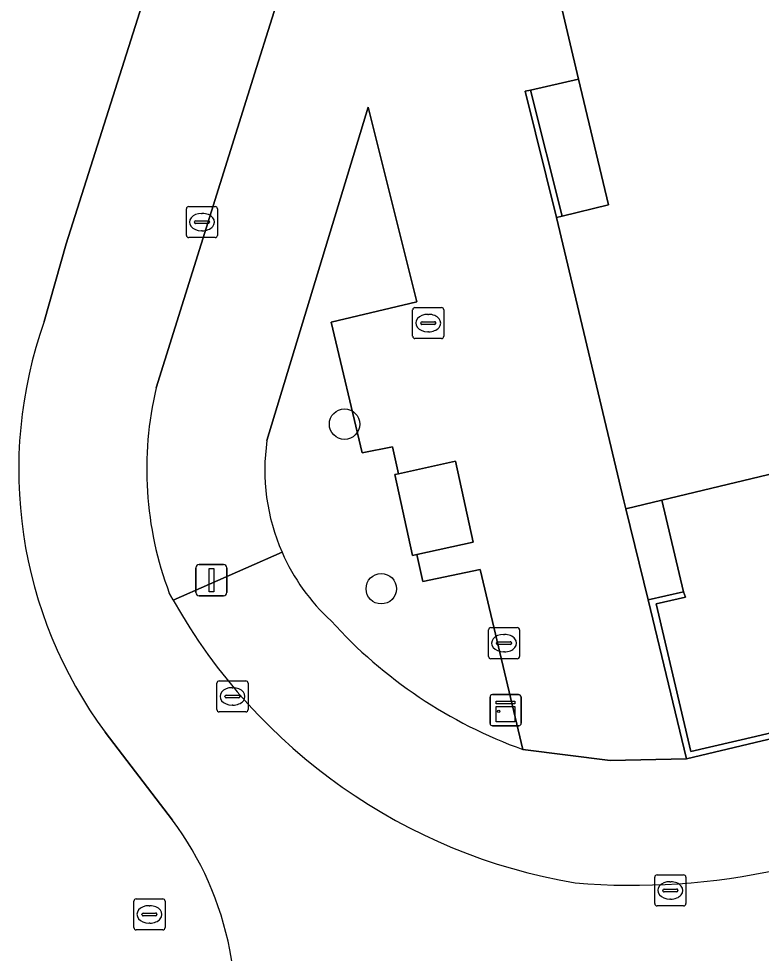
# Model space of a CAD drawing. Extents: x 160675 to 161153, y 383241 to 383714.
# Drawn here: x 160829.23 to 160853.11, y 383443.78 to 383473.81 of the extents above; entities that cross this region are included whole.
import ezdxf

# ---------------------------------------------------------------- set-up
doc = ezdxf.new("R2010")
doc.units = 0
for name, color, linetype in [('IMGEO_Boom', 7, 'Continuous'), ('IMGEO_Erf', 7, 'Continuous'), ('IMGEO_Groenvoorziening', 7, 'Continuous'), ('IMGEO_Kast', 7, 'Continuous'), ('IMGEO_Kolk', 7, 'Continuous'), ('IMGEO_Lage_trafo', 7, 'Continuous'), ('IMGEO_Lichtmast', 7, 'Continuous'), ('IMGEO_Muur', 7, 'Continuous'), ('IMGEO_Pand', 7, 'Continuous'), ('IMGEO_Rijbaan_lokaal_gesloten', 7, 'Continuous'), ('IMGEO_Voetpad_op_trap', 7, 'Continuous'), ('IMGEO_Voetpad_open', 7, 'Continuous')]:
    doc.layers.add(name, color=color, linetype=linetype)

msp = doc.modelspace()

# ---------------------------------------------------------------- linework, layer by layer
at = {"layer": 'IMGEO_Boom'}
for centre in [(160839.712, 383460.782), (160840.892, 383455.493)]:
    msp.add_circle(centre, 0.489, dxfattribs=at)
at = {"layer": 'IMGEO_Erf'}
for points in [[(160830.058, 383464.081), (160830.761, 383466.58), (160844.956, 383511.246), (160846.192, 383515.136), (160847.537, 383516.432), (160850.016, 383519.196), (160851.928, 383521.559), (160852.278, 383522.002), (160850.693, 383523.206), (160846.137, 383526.942), (160844.705, 383528.06)], [(160834.18, 383448.059), (160832.71, 383449.979), (160832.018, 383450.882)]]:
    msp.add_lwpolyline(points, dxfattribs=at)
for centre, radius, start, end in [((160843.418, 383459.32), 14.183, 160.3845, 216.5085), ((160825.9, 383441.9), 10.32, 11.121, 36.6458), ((160825.883, 383441.915), 10.333, 338.1183, 11.0178)]:
    msp.add_arc(centre, radius, start, end, dxfattribs=at)
at = {"layer": 'IMGEO_Groenvoorziening'}
for points in [[(160844.072, 383456.116), (160842.225, 383455.73), (160842.031, 383456.59), (160841.901, 383456.561), (160841.327, 383459.159), (160841.446, 383459.185), (160841.251, 383460.052), (160840.276, 383459.863), (160839.28, 383464.057), (160842.034, 383464.71), (160840.474, 383470.971), (160837.216, 383460.253)], [(160845.447, 383450.327), (160844.072, 383456.116)]]:
    msp.add_lwpolyline(points, dxfattribs=at)
for centre, radius, start, end in [((160843.732, 383459.311), 6.584, 171.7739, 203.6665), ((160843.73, 383459.306), 6.58, 203.6348, 227.4455), ((160850.633, 383464.735), 15.313, 222.1499, 250.2045)]:
    msp.add_arc(centre, radius, start, end, dxfattribs=at)
at = {"layer": 'IMGEO_Kast'}
for p, q in [((160844.465, 383452.09), (160845.306, 383452.09)), ((160845.306, 383452.09), (160844.465, 383452.09)), ((160844.39, 383451.165), (160844.39, 383452.006)), ((160844.39, 383452.006), (160844.39, 383451.165)), ((160845.39, 383452.015), (160845.39, 383451.174)), ((160845.39, 383451.174), (160845.39, 383452.015)), ((160845.315, 383451.09), (160844.474, 383451.09)), ((160844.474, 383451.09), (160845.315, 383451.09))]:
    msp.add_line(p, q, dxfattribs=at)
for points in [[(160844.585, 383451.88), (160845.185, 383451.88), (160845.185, 383451.795), (160844.585, 383451.795), (160844.585, 383451.88)], [(160844.585, 383451.705), (160845.185, 383451.705), (160845.185, 383451.216), (160844.585, 383451.216), (160844.585, 383451.705)]]:
    msp.add_lwpolyline(points, dxfattribs=at)
msp.add_circle((160844.669, 383451.554), 0.0377, dxfattribs=at)
for centre, start, end in [((160844.468, 383452.012), 92.4484, 184.2845), ((160844.468, 383452.012), 92.4484, 184.2845), ((160845.312, 383452.012), 2.4484, 94.2845), ((160845.312, 383452.012), 2.4484, 94.2845), ((160844.468, 383451.168), 182.4484, 274.2845), ((160844.468, 383451.168), 182.4484, 274.2845), ((160845.312, 383451.168), 272.4484, 4.2845), ((160845.312, 383451.168), 272.4484, 4.2845)]:
    msp.add_arc(centre, 0.0779, start, end, dxfattribs=at)
at = {"layer": 'IMGEO_Kolk'}
for p, q in [((160834.626, 383466.848), (160834.626, 383467.7)), ((160834.701, 383467.774), (160835.553, 383467.774)), ((160835.627, 383467.7), (160835.627, 383466.848)), ((160835.114, 383467.554), (160835.139, 383467.554)), ((160834.885, 383467.268), (160834.885, 383467.28)), ((160835.323, 383467.231), (160834.925, 383467.231)), ((160834.928, 383467.317), (160835.326, 383467.317)), ((160835.369, 383467.28), (160835.369, 383467.268)), ((160835.553, 383466.774), (160834.701, 383466.774)), ((160835.137, 383466.994), (160835.112, 383466.994)), ((160841.902, 383463.604), (160841.902, 383464.456)), ((160841.977, 383464.53), (160842.829, 383464.53)), ((160842.903, 383464.456), (160842.903, 383463.604)), ((160842.204, 383464.073), (160842.602, 383464.073)), ((160842.39, 383464.31), (160842.415, 383464.31)), ((160842.161, 383464.024), (160842.161, 383464.036)), ((160842.599, 383463.987), (160842.201, 383463.987)), ((160842.413, 383463.75), (160842.388, 383463.75)), ((160842.645, 383464.036), (160842.645, 383464.024)), ((160842.829, 383463.53), (160841.977, 383463.53)), ((160844.34, 383453.319), (160844.34, 383454.171)), ((160844.415, 383454.245), (160845.267, 383454.245)), ((160845.341, 383454.171), (160845.341, 383453.319)), ((160844.828, 383454.025), (160844.853, 383454.025)), ((160844.599, 383453.739), (160844.599, 383453.751)), ((160845.037, 383453.702), (160844.639, 383453.702)), ((160844.642, 383453.788), (160845.04, 383453.788)), ((160845.083, 383453.751), (160845.083, 383453.739)), ((160845.267, 383453.245), (160844.415, 383453.245)), ((160844.851, 383453.465), (160844.826, 383453.465)), ((160835.609, 383451.608), (160835.609, 383452.46)), ((160835.684, 383452.534), (160836.536, 383452.534)), ((160836.61, 383452.46), (160836.61, 383451.608)), ((160835.868, 383452.028), (160835.868, 383452.04)), ((160835.911, 383452.077), (160836.309, 383452.077)), ((160836.097, 383452.314), (160836.122, 383452.314)), ((160836.352, 383452.04), (160836.352, 383452.028)), ((160836.306, 383451.991), (160835.908, 383451.991)), ((160836.12, 383451.754), (160836.095, 383451.754)), ((160836.536, 383451.534), (160835.684, 383451.534)), ((160849.686, 383445.375), (160849.686, 383446.227)), ((160849.761, 383446.301), (160850.613, 383446.301)), ((160850.174, 383446.081), (160850.199, 383446.081)), ((160850.687, 383446.227), (160850.687, 383445.375)), ((160849.945, 383445.795), (160849.945, 383445.807)), ((160850.383, 383445.758), (160849.985, 383445.758)), ((160849.988, 383445.844), (160850.386, 383445.844)), ((160850.429, 383445.807), (160850.429, 383445.795)), ((160832.939, 383444.604), (160832.939, 383445.456)), ((160833.014, 383445.53), (160833.866, 383445.53)), ((160833.94, 383445.456), (160833.94, 383444.604)), ((160850.197, 383445.521), (160850.172, 383445.521)), ((160833.427, 383445.31), (160833.452, 383445.31)), ((160850.613, 383445.301), (160849.761, 383445.301)), ((160833.198, 383445.024), (160833.198, 383445.036)), ((160833.636, 383444.987), (160833.238, 383444.987)), ((160833.241, 383445.073), (160833.639, 383445.073)), ((160833.682, 383445.036), (160833.682, 383445.024)), ((160833.45, 383444.75), (160833.425, 383444.75)), ((160833.866, 383444.53), (160833.014, 383444.53))]:
    msp.add_line(p, q, dxfattribs=at)
for points in [[(160834.626, 383466.848), (160834.626, 383467.7)], [(160834.701, 383467.774), (160835.553, 383467.774)], [(160835.627, 383467.7), (160835.627, 383466.848)], [(160835.553, 383466.774), (160834.701, 383466.774)], [(160841.902, 383463.604), (160841.902, 383464.456)], [(160841.977, 383464.53), (160842.829, 383464.53)], [(160842.903, 383464.456), (160842.903, 383463.604)], [(160842.829, 383463.53), (160841.977, 383463.53)], [(160844.34, 383453.319), (160844.34, 383454.171)], [(160844.415, 383454.245), (160845.267, 383454.245)], [(160845.341, 383454.171), (160845.341, 383453.319)], [(160845.267, 383453.245), (160844.415, 383453.245)], [(160835.609, 383451.608), (160835.609, 383452.46)], [(160835.684, 383452.534), (160836.536, 383452.534)], [(160836.61, 383452.46), (160836.61, 383451.608)], [(160836.536, 383451.534), (160835.684, 383451.534)], [(160849.686, 383445.375), (160849.686, 383446.227)], [(160849.761, 383446.301), (160850.613, 383446.301)], [(160850.687, 383446.227), (160850.687, 383445.375)], [(160832.939, 383444.604), (160832.939, 383445.456)], [(160833.014, 383445.53), (160833.866, 383445.53)], [(160833.94, 383445.456), (160833.94, 383444.604)], [(160850.613, 383445.301), (160849.761, 383445.301)], [(160833.866, 383444.53), (160833.014, 383444.53)]]:
    msp.add_lwpolyline(points, dxfattribs=at)
for centre, radius, start, end in [((160834.703, 383467.698), 0.0765, 91.552, 178.448), ((160834.703, 383467.698), 0.0765, 91.552, 178.448), ((160835.551, 383467.698), 0.0765, 1.552, 88.448), ((160835.551, 383467.698), 0.0765, 1.552, 88.448), ((160834.925, 383467.277), 0.0403, 85.8775, 175.7526), ((160834.922, 383467.267), 0.0366, 178.938, 274.7102), ((160835.326, 383467.274), 0.043, 264.8664, 352.4533), ((160835.33, 383467.279), 0.0386, 1.7309, 96.639), ((160834.703, 383466.85), 0.0765, 181.552, 268.448), ((160834.703, 383466.85), 0.0765, 181.552, 268.448), ((160835.551, 383466.85), 0.0765, 271.552, 358.448), ((160835.551, 383466.85), 0.0765, 271.552, 358.448), ((160841.979, 383464.454), 0.0765, 91.552, 178.448), ((160841.979, 383464.454), 0.0765, 91.552, 178.448), ((160842.827, 383464.454), 0.0765, 1.552, 88.448), ((160842.827, 383464.454), 0.0765, 1.552, 88.448), ((160842.201, 383464.033), 0.0403, 85.8775, 175.7526), ((160842.606, 383464.035), 0.0386, 1.7309, 96.639), ((160842.198, 383464.023), 0.0366, 178.938, 274.7102), ((160842.602, 383464.03), 0.043, 264.8664, 352.4533), ((160841.979, 383463.606), 0.0765, 181.552, 268.448), ((160841.979, 383463.606), 0.0765, 181.552, 268.448), ((160842.827, 383463.606), 0.0765, 271.552, 358.448), ((160842.827, 383463.606), 0.0765, 271.552, 358.448), ((160844.417, 383454.169), 0.0765, 91.552, 178.448), ((160844.417, 383454.169), 0.0765, 91.552, 178.448), ((160845.265, 383454.169), 0.0765, 1.552, 88.448), ((160845.265, 383454.169), 0.0765, 1.552, 88.448), ((160844.639, 383453.748), 0.0403, 85.8775, 175.7526), ((160844.636, 383453.738), 0.0366, 178.938, 274.7102), ((160845.04, 383453.745), 0.043, 264.8664, 352.4533), ((160845.044, 383453.75), 0.0386, 1.7309, 96.639), ((160844.417, 383453.321), 0.0765, 181.552, 268.448), ((160844.417, 383453.321), 0.0765, 181.552, 268.448), ((160845.265, 383453.321), 0.0765, 271.552, 358.448), ((160845.265, 383453.321), 0.0765, 271.552, 358.448), ((160835.686, 383452.458), 0.0765, 91.552, 178.448), ((160835.686, 383452.458), 0.0765, 91.552, 178.448), ((160836.534, 383452.458), 0.0765, 1.552, 88.448), ((160836.534, 383452.458), 0.0765, 1.552, 88.448), ((160835.908, 383452.037), 0.0403, 85.8775, 175.7526), ((160836.313, 383452.039), 0.0386, 1.7309, 96.639), ((160835.905, 383452.027), 0.0366, 178.938, 274.7102), ((160836.309, 383452.034), 0.043, 264.8664, 352.4533), ((160835.686, 383451.61), 0.0765, 181.552, 268.448), ((160835.686, 383451.61), 0.0765, 181.552, 268.448), ((160836.534, 383451.61), 0.0765, 271.552, 358.448), ((160836.534, 383451.61), 0.0765, 271.552, 358.448), ((160849.763, 383446.225), 0.0765, 91.552, 178.448), ((160849.763, 383446.225), 0.0765, 91.552, 178.448), ((160850.611, 383446.225), 0.0765, 1.552, 88.448), ((160850.611, 383446.225), 0.0765, 1.552, 88.448), ((160849.985, 383445.804), 0.0403, 85.8775, 175.7526), ((160849.982, 383445.794), 0.0366, 178.938, 274.7102), ((160850.386, 383445.801), 0.043, 264.8664, 352.4533), ((160850.39, 383445.806), 0.0386, 1.7309, 96.639), ((160833.016, 383445.454), 0.0765, 91.552, 178.448), ((160833.016, 383445.454), 0.0765, 91.552, 178.448), ((160833.864, 383445.454), 0.0765, 1.552, 88.448), ((160833.864, 383445.454), 0.0765, 1.552, 88.448), ((160849.763, 383445.377), 0.0765, 181.552, 268.448), ((160849.763, 383445.377), 0.0765, 181.552, 268.448), ((160850.611, 383445.377), 0.0765, 271.552, 358.448), ((160850.611, 383445.377), 0.0765, 271.552, 358.448), ((160833.238, 383445.033), 0.0403, 85.8775, 175.7526), ((160833.235, 383445.023), 0.0366, 178.938, 274.7102), ((160833.639, 383445.03), 0.043, 264.8664, 352.4533), ((160833.643, 383445.035), 0.0386, 1.7309, 96.639), ((160833.016, 383444.606), 0.0765, 181.552, 268.448), ((160833.016, 383444.606), 0.0765, 181.552, 268.448), ((160833.864, 383444.606), 0.0765, 271.552, 358.448), ((160833.864, 383444.606), 0.0765, 271.552, 358.448)]:
    msp.add_arc(centre, radius, start, end, dxfattribs=at)
for centre, major_axis, ratio, start_param, end_param in [((160835.113, 383467.274), (-0.387, 0.002), 0.722429, 4.712389, 7.853982), ((160835.138, 383467.274), (-0.39, 0.002), 0.717154, 1.570796, 4.712389), ((160842.389, 383464.03), (-0.387, 0.002), 0.722429, 4.712389, 7.853982), ((160842.414, 383464.03), (-0.39, 0.002), 0.717154, 1.570796, 4.712389), ((160844.827, 383453.745), (-0.387, 0.002), 0.722429, 4.712389, 7.853982), ((160844.852, 383453.745), (-0.39, 0.002), 0.717154, 1.570796, 4.712389), ((160836.096, 383452.034), (-0.387, 0.002), 0.722429, 4.712389, 7.853982), ((160836.121, 383452.034), (-0.39, 0.002), 0.717154, 1.570796, 4.712389), ((160850.173, 383445.801), (-0.387, 0.002), 0.722429, 4.712389, 7.853982), ((160850.198, 383445.801), (-0.39, 0.002), 0.717154, 1.570796, 4.712389), ((160833.426, 383445.03), (-0.387, 0.002), 0.722429, 4.712389, 7.853982), ((160833.451, 383445.03), (-0.39, 0.002), 0.717154, 1.570796, 4.712389)]:
    msp.add_ellipse(centre, major_axis=major_axis, ratio=ratio, start_param=start_param, end_param=end_param, dxfattribs=at)
at = {"layer": 'IMGEO_Lage_trafo'}
msp.add_lwpolyline([(160843.276, 383459.59), (160841.446, 383459.185), (160841.327, 383459.159), (160841.901, 383456.561), (160842.031, 383456.59), (160843.85, 383456.992)], close=True, dxfattribs=at)
at = {"layer": 'IMGEO_Lichtmast'}
for p, q in [((160835.035, 383456.27), (160835.825, 383456.27)), ((160835.825, 383456.27), (160835.035, 383456.27)), ((160834.935, 383455.37), (160834.935, 383456.17)), ((160834.935, 383456.17), (160834.935, 383455.37)), ((160835.925, 383456.17), (160835.925, 383455.37)), ((160835.925, 383455.37), (160835.925, 383456.17)), ((160835.825, 383455.27), (160835.035, 383455.27)), ((160835.035, 383455.27), (160835.825, 383455.27))]:
    msp.add_line(p, q, dxfattribs=at)
msp.add_lwpolyline([(160835.355, 383456.145), (160835.505, 383456.145), (160835.505, 383455.395), (160835.355, 383455.395), (160835.355, 383456.145)], dxfattribs=at)
for centre, start, end in [((160835.035, 383456.17), 90, 180), ((160835.035, 383456.17), 90, 180), ((160835.825, 383456.17), 0, 90), ((160835.825, 383456.17), 360, 90), ((160835.035, 383455.37), 180, 270), ((160835.035, 383455.37), 180, 270), ((160835.825, 383455.37), 270, 0), ((160835.825, 383455.37), 270, 0)]:
    msp.add_arc(centre, 0.1, start, end, dxfattribs=at)
at = {"layer": 'IMGEO_Muur'}
for points in [[(160845.69, 383471.518), (160845.514, 383471.478), (160846.529, 383467.419), (160846.706, 383467.462)], [(160906.15, 383463.208), (160907.337, 383463.492), (160907.56, 383463.54), (160907.525, 383463.693), (160907.291, 383463.641), (160875.662, 383456.12), (160852.921, 383450.748), (160850.843, 383450.265), (160849.73, 383455.007), (160850.669, 383455.219), (160850.615, 383455.393), (160849.471, 383455.136), (160850.704, 383450.032), (160852.917, 383450.548), (160875.621, 383455.906)]]:
    msp.add_lwpolyline(points, close=True, dxfattribs=at)
at = {"layer": 'IMGEO_Pand'}
msp.add_lwpolyline([(160907.562, 383497.909), (160848.892, 383483.975), (160845.426, 383483.152), (160845.219, 383483.103), (160844.615, 383482.959), (160847.238, 383471.864), (160848.194, 383467.825), (160846.706, 383467.462), (160846.529, 383467.419), (160848.696, 383458.318), (160848.761, 383458.059), (160849.908, 383458.335), (160856.75, 383459.979)], dxfattribs=at)
at = {"layer": 'IMGEO_Rijbaan_lokaal_gesloten'}
for points in [[(160833.656, 383461.946), (160836.878, 383472.24), (160841.72, 383487.567), (160842.812, 383491.227), (160842.885, 383491.44), (160843.497, 383493.135), (160847.265, 383504.942), (160850.389, 383514.634), (160850.446, 383514.813), (160851.327, 383517.544), (160852.899, 383522.475), (160853.08, 383523.019), (160852.278, 383522.002), (160851.928, 383521.559), (160850.016, 383519.196), (160847.537, 383516.432), (160846.192, 383515.136), (160844.956, 383511.246), (160830.761, 383466.58), (160830.058, 383464.081)], [(160834.205, 383455.121), (160834.077, 383455.352)], [(160832.018, 383450.882), (160832.71, 383449.979), (160834.18, 383448.059)]]:
    msp.add_lwpolyline(points, dxfattribs=at)
for centre, radius, start, end in [((160843.418, 383459.32), 14.183, 160.3845, 216.5085), ((160844.662, 383459.338), 11.311, 166.6709, 200.6354), ((160850.175, 383464.116), 18.329, 209.39, 260.4155), ((160825.9, 383441.9), 10.32, 11.121, 36.6458), ((160848.97, 383468.004), 22.039, 265.1917, 282.4537), ((160825.883, 383441.915), 10.333, 338.1183, 11.0178)]:
    msp.add_arc(centre, radius, start, end, dxfattribs=at)
at = {"layer": 'IMGEO_Voetpad_op_trap'}
for points in [[(160847.238, 383471.864), (160845.69, 383471.518), (160846.706, 383467.462), (160848.194, 383467.825)], [(160849.908, 383458.335), (160848.761, 383458.059), (160849.471, 383455.136), (160850.615, 383455.393)]]:
    msp.add_lwpolyline(points, close=True, dxfattribs=at)
at = {"layer": 'IMGEO_Voetpad_open'}
for points in [[(160845.111, 383487.092), (160847.212, 383487.592), (160847.399, 383487.636), (160846.845, 383490.02), (160846.655, 383489.975), (160846.59, 383490.251), (160852.923, 383491.77), (160856.259, 383504.432), (160856.642, 383505.862), (160857.425, 383508.79), (160858.445, 383512.624), (160857.402, 383512.924), (160850.389, 383514.634), (160847.265, 383504.942), (160843.497, 383493.135), (160842.885, 383491.44), (160842.812, 383491.227), (160841.72, 383487.567), (160836.878, 383472.24), (160833.656, 383461.946)], [(161004.491, 383485.269), (160999.63, 383484.142), (160998.46, 383483.872), (160998.483, 383483.774), (160994.296, 383482.789), (160994.002, 383483.688), (160961.1, 383475.879), (160961.939, 383472.274), (160962.002, 383472.066), (160912.316, 383460.345), (160909.143, 383459.613), (160907.173, 383459.127), (160907.11, 383459.309), (160906.15, 383463.208), (160875.621, 383455.906), (160852.917, 383450.548), (160850.704, 383450.032), (160848.255, 383449.977), (160845.447, 383450.327)], [(160837.216, 383460.253), (160840.474, 383470.971), (160842.034, 383464.71), (160839.28, 383464.057), (160840.276, 383459.863), (160841.251, 383460.052), (160841.446, 383459.185), (160843.276, 383459.59), (160843.85, 383456.992), (160842.031, 383456.59), (160842.225, 383455.73), (160844.072, 383456.116), (160845.447, 383450.327), (160848.255, 383449.977), (160850.704, 383450.032), (160849.471, 383455.136), (160848.761, 383458.059), (160848.696, 383458.318), (160846.529, 383467.419), (160845.514, 383471.478), (160845.69, 383471.518), (160847.238, 383471.864), (160844.615, 383482.959)], [(160856.75, 383459.979), (160849.908, 383458.335), (160850.615, 383455.393), (160850.669, 383455.219), (160849.73, 383455.007), (160850.843, 383450.265), (160852.921, 383450.748), (160875.662, 383456.12)], [(160834.077, 383455.352), (160834.205, 383455.121), (160837.702, 383456.668)], [(160837.702, 383456.668), (160834.205, 383455.121)]]:
    msp.add_lwpolyline(points, dxfattribs=at)
for centre, radius, start, end in [((160844.662, 383459.338), 11.311, 166.6709, 200.6354), ((160843.732, 383459.311), 6.584, 171.7739, 203.6665), ((160843.73, 383459.306), 6.58, 203.6348, 227.4455), ((160850.175, 383464.116), 18.329, 209.39, 260.4155), ((160850.633, 383464.735), 15.313, 222.1499, 250.2045), ((160848.97, 383468.004), 22.039, 265.1917, 282.4537)]:
    msp.add_arc(centre, radius, start, end, dxfattribs=at)

doc.saveas('drawing.dxf')
